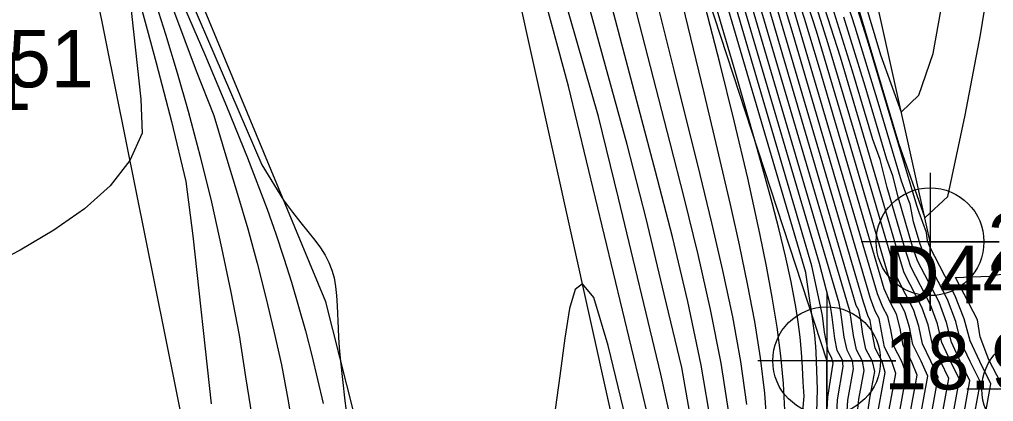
# Model space of a CAD drawing. Extents: x 2356077 to 2359823, y 225951 to 227822.
# Drawn here: x 2356590.47 to 2356632.82, y 226991.05 to 227007.67 of the extents above; entities that cross this region are included whole.
import ezdxf

# ---------------------------------------------------------------- set-up
doc = ezdxf.new("R2010")
doc.units = 0
for name, color, linetype in [('DTM Contours Major', 7, 'Continuous'), ('DTM Contours Minor', 7, 'Continuous'), ('Exist DTM Breakline', 7, 'Continuous'), ('Exist DTM Breakline Cogo Comment', 7, 'Continuous'), ('Exist DTM Breakline Cogo Elevation', 7, 'Continuous'), ('Exist DTM Breakline Cogo Number', 7, 'Continuous'), ('Exist DTM Breakline Cogo Point CELL', 7, 'Continuous'), ('Exist DTM Drainline', 7, 'Continuous'), ('Exist DTM Drainline Cogo Comment', 7, 'Continuous'), ('PH Exist DTM Breakline', 7, 'Continuous')]:
    doc.layers.add(name, color=color, linetype=linetype)

msp = doc.modelspace()

# ---------------------------------------------------------------- linework, layer by layer
at = {"layer": 'DTM Contours Major'}
for points in [[(2356629.27, 226988.349), (2356629.959, 226992.149), (2356629.673, 226992.804), (2356629.314, 226993.528), (2356629.17, 226994.28), (2356628.968, 226994.95), (2356628.667, 226995.53), (2356628.358, 226996.17), (2356626.282, 227003.244), (2356625.118, 227007.164), (2356624.401, 227009.408), (2356622.955, 227013.857), (2356622.255, 227015.991), (2356621.27, 227018.937), (2356620.919, 227020.011), (2356620.688, 227020.62), (2356619.323, 227024.568), (2356618.094, 227028.184), (2356617.524, 227029.906), (2356615.937, 227035.231), (2356611.325, 227049.397)], [(2356589.642, 227042.057), (2356591.051, 227032.107), (2356591.458, 227029.439), (2356591.872, 227026.773), (2356592.222, 227024.561), (2356592.577, 227022.393), (2356592.945, 227020.266), (2356593.334, 227018.181), (2356593.695, 227015.987), (2356593.982, 227013.751), (2356594.382, 227012.627), (2356594.894, 227011.389), (2356595.263, 227010.019), (2356596.027, 227007.227), (2356596.416, 227005.784), (2356597.076, 227003.228), (2356597.704, 227000.624), (2356598.006, 226998.264), (2356598.808, 226990.945)], [(2356621.331, 226990.471), (2356620.981, 226992.712), (2356620.52, 226995.046), (2356619.978, 226997.442), (2356619.383, 226999.871), (2356618.764, 227002.302), (2356617.178, 227008.439), (2356614.034, 227020.515), (2356612.957, 227024.688), (2356612.404, 227026.855), (2356611.695, 227029.668), (2356610.99, 227032.561), (2356610.315, 227035.506), (2356609.692, 227038.475), (2356609.148, 227041.44)], [(2356625.118, 226990.059), (2356625.172, 226991.585), (2356625.114, 226993.197), (2356625.091, 226993.445), (2356625.048, 226993.939), (2356624.654, 226996.663), (2356620.041, 227012.387), (2356619.989, 227012.675), (2356619.718, 227013.487), (2356619.538, 227014.09), (2356618.423, 227017.334), (2356617.637, 227019.664), (2356616.615, 227022.761), (2356615.572, 227026.025), (2356611.23, 227040.614)], [(2356627.285, 226990.072), (2356627.444, 226991.194), (2356627.654, 226992.353), (2356627.554, 226992.793), (2356627.275, 226993.331), (2356627.145, 226993.984), (2356627.071, 226994.51), (2356626.96, 226995.021), (2356626.852, 226995.234), (2356622.965, 227008.487), (2356622.55, 227009.883), (2356622.117, 227011.259), (2356620.677, 227015.549), (2356619.139, 227020.094), (2356618.433, 227022.216), (2356617.697, 227024.466), (2356616.908, 227026.908), (2356616.099, 227029.474), (2356613.589, 227037.908), (2356612.935, 227039.955)], [(2356631.87, 226989.769), (2356632.255, 226991.893), (2356631.801, 226992.797), (2356631.406, 226993.649), (2356631.176, 226994.538), (2356630.814, 226995.488), (2356629.8, 226997.442), (2356629.631, 226997.894), (2356629.346, 226998.867), (2356629.201, 226999.632), (2356629.006, 227000.115), (2356628.82, 227000.637), (2356627.802, 227004.056), (2356626.812, 227007.333), (2356624.819, 227013.515)], [(2356617.265, 226988.513), (2356616.064, 226993.494), (2356615.444, 226995.578), (2356614.944, 226996.164), (2356614.634, 226995.92), (2356614.391, 226995.1), (2356614.178, 226993.813), (2356613.96, 226992.172), (2356613.702, 226990.286)]]:
    msp.add_lwpolyline(points, dxfattribs=at)
at = {"layer": 'DTM Contours Minor'}
for points in [[(2356630.311, 226988.925), (2356630.88, 226992.059), (2356630.519, 226992.812), (2356630.153, 226993.591), (2356629.979, 226994.385), (2356629.711, 226995.156), (2356628.936, 226996.651), (2356628.636, 226997.649), (2356627.36, 227001.998), (2356626.161, 227006.025), (2356625.347, 227008.604), (2356623.694, 227013.727), (2356622.891, 227016.19), (2356622.125, 227018.492), (2356621.356, 227020.822), (2356621.124, 227021.398), (2356619.051, 227027.271), (2356618.551, 227028.699), (2356618.111, 227030.022), (2356617.319, 227032.68), (2356616.879, 227034.138), (2356610.734, 227053.011)], [(2356629.791, 226988.638), (2356630.42, 226992.105), (2356630.095, 226992.809), (2356629.733, 226993.562), (2356629.574, 226994.334), (2356629.34, 226995.053), (2356628.997, 226995.714), (2356628.645, 226996.404), (2356626.82, 227002.624), (2356625.636, 227006.605), (2356624.871, 227009.009), (2356623.323, 227013.793), (2356622.572, 227016.09), (2356621.508, 227019.291), (2356621.137, 227020.418), (2356620.906, 227021.007), (2356619.377, 227025.387), (2356618.324, 227028.44), (2356617.815, 227029.97), (2356616.407, 227034.687), (2356610.598, 227052.532)], [(2356632.386, 226990.036), (2356632.711, 226991.826), (2356632.232, 226992.787), (2356631.801, 226993.685), (2356631.539, 226994.644), (2356631.141, 226995.676), (2356630.047, 226997.786), (2356629.946, 226998.035), (2356629.913, 226998.396), (2356629.592, 226999.277), (2356629.488, 226999.576), (2356627.346, 227006.768), (2356626.29, 227010.101), (2356625.224, 227013.397), (2356624.19, 227016.563), (2356623.188, 227019.6), (2356622.537, 227021.76), (2356621.96, 227023.05), (2356619.458, 227029.792), (2356619.216, 227030.481), (2356619.071, 227030.97), (2356618.673, 227032.063), (2356618.64, 227032.327), (2356612.488, 227051.222)], [(2356628.749, 226988.06), (2356629.498, 226992.19), (2356629.251, 226992.799), (2356628.896, 226993.493), (2356628.765, 226994.224), (2356628.596, 226994.848), (2356628.338, 226995.344), (2356628.067, 226995.945), (2356625.248, 227005.545), (2356624.603, 227007.712), (2356623.935, 227009.798), (2356622.589, 227013.92), (2356621.938, 227015.894), (2356621.311, 227017.77), (2356621.026, 227018.613), (2356620.703, 227019.6), (2356620.469, 227020.238), (2356619.26, 227023.763), (2356618.478, 227026.084), (2356617.861, 227027.93), (2356617.236, 227029.83), (2356615.466, 227035.775), (2356611.129, 227049.1)], [(2356618.392, 226987.922), (2356617.47, 226991.783), (2356614.336, 227004.774), (2356613.131, 227009.221), (2356612.569, 227011.373), (2356612.022, 227013.546), (2356611.751, 227014.648), (2356611.483, 227015.766), (2356610.402, 227020.473), (2356609.361, 227025.273), (2356608.402, 227029.494), (2356606.482, 227037.446), (2356605.533, 227041.515)], [(2356623.747, 226990.674), (2356623.688, 226991.839), (2356623.575, 226993.042), (2356623.411, 226994.29), (2356623.202, 226995.588), (2356622.95, 226996.943), (2356622.662, 226998.36), (2356622.133, 227000.76), (2356621.544, 227003.259), (2356620.918, 227005.781), (2356620.281, 227008.247), (2356619.654, 227010.582), (2356619.064, 227012.707), (2356618.562, 227014.451), (2356618.065, 227016.115), (2356617.326, 227018.507), (2356615.164, 227025.366), (2356614.016, 227029.166), (2356610.39, 227041.347)], [(2356628.546, 226989.523), (2356629.037, 226992.23), (2356628.828, 226992.794), (2356628.486, 226993.453), (2356628.36, 226994.166), (2356628.222, 226994.75), (2356628.01, 226995.159), (2356627.774, 226995.733), (2356624.677, 227006.281), (2356624.09, 227008.253), (2356623.473, 227010.18), (2356622.225, 227013.981), (2356621.623, 227015.801), (2356620.488, 227019.185), (2356620.249, 227019.864), (2356619.095, 227023.253), (2356618.284, 227025.685), (2356617.625, 227027.676), (2356616.95, 227029.746), (2356614.995, 227036.315), (2356613.371, 227041.316)], [(2356622.979, 226989.938), (2356622.876, 226991.413), (2356622.693, 226992.944), (2356622.441, 226994.53), (2356622.131, 226996.172), (2356621.775, 226997.871), (2356621.383, 226999.625), (2356620.825, 227002.034), (2356620.242, 227004.484), (2356619.077, 227009.279), (2356618.037, 227013.552), (2356616.825, 227018.662), (2356616.623, 227019.492), (2356616.408, 227020.347), (2356616.172, 227021.248), (2356615.91, 227022.214), (2356615.612, 227023.262), (2356614.869, 227025.747), (2356613.994, 227028.571), (2356613.035, 227031.626), (2356612.041, 227034.81), (2356611.038, 227038.127), (2356610.146, 227041.14)], [(2356619.809, 226989.477), (2356619.263, 226992.535), (2356618.508, 226995.721), (2356617.714, 226999.013), (2356616.886, 227002.231), (2356615.121, 227008.667), (2356614.252, 227011.874), (2356613.384, 227015.126), (2356612.621, 227018.033), (2356611.852, 227021.022), (2356611.088, 227024.053), (2356610.345, 227027.084), (2356609.634, 227030.074), (2356608.968, 227032.984), (2356608.547, 227034.91), (2356608.155, 227036.788), (2356607.797, 227038.626), (2356607.475, 227040.435)], [(2356590.628, 227040.262), (2356590.765, 227037.615), (2356592.359, 227026.365), (2356592.727, 227023.696), (2356593.143, 227020.456), (2356593.501, 227018.716), (2356594.32, 227015.248), (2356594.556, 227013.567), (2356595.261, 227011.932), (2356595.791, 227010.279), (2356596.305, 227008.643), (2356596.82, 227007.029), (2356597.321, 227005.352), (2356597.804, 227003.681), (2356598.33, 227001.705), (2356598.815, 226999.717), (2356599.258, 226997.742), (2356599.659, 226995.807), (2356600.019, 226993.939), (2356600.291, 226992.119), (2356600.644, 226989.968)], [(2356622.1, 226990.921), (2356621.835, 226992.793), (2356621.48, 226994.741), (2356621.054, 226996.753), (2356620.576, 226998.818), (2356620.065, 227000.926), (2356618.941, 227005.464), (2356617.812, 227009.996), (2356617.264, 227012.215), (2356616.738, 227014.376), (2356616.035, 227017.334), (2356615.371, 227020.205), (2356614.728, 227023.055), (2356613.92, 227026.67), (2356613.505, 227028.481), (2356613.076, 227030.282), (2356612.63, 227032.063), (2356612.16, 227033.817), (2356611.693, 227035.44), (2356611.211, 227037.041), (2356610.239, 227040.215)], [(2356625.548, 226989.87), (2356625.611, 226991.242), (2356625.845, 226992.714), (2356625.786, 226992.924), (2356625.635, 226993.261), (2356625.555, 226993.629), (2356625.468, 226994.067), (2356625.379, 226994.793), (2356624.924, 226996.954), (2356620.656, 227011.504), (2356620.6, 227011.828), (2356620.291, 227012.741), (2356620.056, 227013.461), (2356618.786, 227017.134), (2356618.037, 227019.35), (2356617.802, 227020.057), (2356616.894, 227022.836), (2356615.922, 227025.896), (2356611.723, 227040.002)], [(2356626.849, 226989.986), (2356626.966, 226991.146), (2356627.195, 226992.405), (2356627.125, 226992.8), (2356626.866, 226993.299), (2356626.738, 226993.921), (2356626.653, 226994.514), (2356626.572, 226995.013), (2356626.512, 226995.182), (2356622.39, 227009.233), (2356622.033, 227010.435), (2356621.676, 227011.593), (2356618.937, 227019.682), (2356618.274, 227021.679), (2356617.5, 227024.055), (2356616.665, 227026.651), (2356615.813, 227029.39), (2356613.122, 227038.431), (2356612.521, 227040.328)], [(2356593.788, 227039.798), (2356593.117, 227037.359), (2356592.574, 227034.953), (2356592.208, 227032.596), (2356592.259, 227030.558), (2356593.384, 227022.624), (2356593.641, 227020.702), (2356593.95, 227018.296), (2356594.153, 227016.999), (2356594.532, 227015.693), (2356595.334, 227013.105), (2356596.027, 227011.188), (2356596.721, 227009.286), (2356598.145, 227005.437), (2356598.926, 227003.493), (2356599.479, 227001.592), (2356599.954, 227000.07), (2356600.393, 226998.56), (2356600.799, 226997.062), (2356601.177, 226995.578), (2356601.531, 226994.106), (2356601.866, 226992.647), (2356602.148, 226991.078), (2356602.905, 226986.477)], [(2356627.726, 226990.167), (2356628.114, 226992.309), (2356627.98, 226992.79), (2356627.68, 226993.369), (2356627.55, 226994.046), (2356627.463, 226994.575), (2356627.35, 226994.792), (2356627.17, 226995.365), (2356623.537, 227007.747), (2356623.064, 227009.336), (2356622.564, 227010.911), (2356620.992, 227015.627), (2356619.017, 227021.472), (2356618.591, 227022.752), (2356617.893, 227024.875), (2356617.149, 227027.165), (2356616.383, 227029.564), (2356614.056, 227037.381), (2356613.351, 227039.577)], [(2356625.981, 226989.866), (2356626.044, 226991.131), (2356626.287, 226992.568), (2356626.25, 226992.85), (2356626.03, 226993.274), (2356625.92, 226993.787), (2356625.866, 226994.252), (2356625.802, 226994.725), (2356625.729, 226995.206), (2356625.252, 226997.049), (2356620.995, 227011.56), (2356620.77, 227012.314), (2356620.442, 227013.288), (2356619.042, 227017.365), (2356618.218, 227019.813), (2356617.958, 227020.6), (2356617.1, 227023.235), (2356616.166, 227026.148), (2356615.23, 227029.264), (2356612.19, 227039.475)], [(2356628.219, 226990.305), (2356628.575, 226992.269), (2356628.405, 226992.791), (2356628.084, 226993.41), (2356627.956, 226994.107), (2356627.845, 226994.657), (2356627.681, 226994.974), (2356627.475, 226995.537), (2356624.107, 227007.014), (2356623.577, 227008.794), (2356623.016, 227010.551), (2356621.863, 227014.041), (2356620.767, 227017.32), (2356619.108, 227022.211), (2356618.089, 227025.282), (2356617.388, 227027.421), (2356616.666, 227029.656), (2356614.525, 227036.85), (2356613.768, 227039.195)], [(2356619.091, 226988.889), (2356618.352, 226992.245), (2356616.509, 226999.891), (2356615.642, 227003.449), (2356613.463, 227011.077), (2356612.707, 227013.764), (2356612.327, 227015.131), (2356611.405, 227018.519), (2356610.481, 227022.029), (2356609.581, 227025.601), (2356608.727, 227029.178), (2356607.946, 227032.703), (2356607.26, 227036.116), (2356606.989, 227037.605), (2356606.741, 227039.069)], [(2356620.559, 226989.995), (2356620.11, 226992.636), (2356619.529, 226995.394), (2356618.856, 226998.216), (2356618.13, 227001.049), (2356615.917, 227009.405), (2356614.96, 227013.059), (2356613.85, 227017.357), (2356613.215, 227019.846), (2356612.581, 227022.362), (2356611.951, 227024.891), (2356611.33, 227027.421), (2356610.722, 227029.938), (2356610.169, 227032.27), (2356609.641, 227034.572), (2356609.148, 227036.833), (2356608.699, 227039.047)], [(2356626.414, 226989.914), (2356626.491, 226991.108), (2356626.738, 226992.473), (2356626.692, 226992.817), (2356626.453, 226993.278), (2356626.33, 226993.856), (2356626.26, 226994.394), (2356626.177, 226994.944), (2356626.115, 226995.322), (2356621.515, 227010.994), (2356621.241, 227011.912), (2356619.11, 227018.16), (2356618.329, 227020.492), (2356617.301, 227023.643), (2356616.418, 227026.396), (2356615.524, 227029.318), (2356612.656, 227038.953)], [(2356590.202, 227035.812), (2356590.913, 227031.14), (2356591.288, 227028.719), (2356591.686, 227026.232), (2356592.103, 227023.755), (2356592.492, 227021.234), (2356593.475, 227013.573), (2356593.622, 227013.045), (2356594.801, 227010.312), (2356595.262, 227008.609), (2356595.745, 227004.198), (2356595.804, 227002.729), (2356595.263, 227001.537), (2356594.411, 227000.438), (2356593.292, 226999.429), (2356591.968, 226998.499), (2356590.499, 226997.637), (2356588.948, 226996.831)], [(2356623.005, 227021.395), (2356628.693, 227002.292), (2356629.83, 226999.043), (2356630.831, 226999.972), (2356631.591, 227003.509), (2356632.257, 227006.999), (2356632.669, 227009.609)], [(2356623.267, 227021.698), (2356627.902, 227006.131), (2356628.812, 227003.643), (2356629.568, 227004.371), (2356630.204, 227006.189), (2356630.666, 227008.78)], [(2356595.915, 227013.156), (2356601.009, 227001.351), (2356601.95, 226999.815), (2356602.342, 226999.288), (2356602.7, 226998.828), (2356603.308, 226998.062), (2356603.554, 226997.731), (2356603.758, 226997.417), (2356603.927, 226997.093), (2356604.055, 226996.766), (2356604.149, 226996.424), (2356604.215, 226996.057), (2356604.258, 226995.657), (2356604.286, 226995.212), (2356604.324, 226994.224), (2356604.342, 226993.834), (2356604.369, 226993.407), (2356604.406, 226992.94), (2356604.616, 226991.086), (2356604.915, 226988.842)], [(2356596.675, 227010.441), (2356598.524, 227006.146), (2356599.473, 227003.903), (2356600.39, 227001.646), (2356601.238, 226999.411), (2356601.613, 226998.345), (2356601.965, 226997.288), (2356602.296, 226996.235), (2356602.607, 226995.181), (2356602.902, 226994.12), (2356603.182, 226993.048), (2356603.674, 226990.965)], [(2356624.494, 226990.14), (2356624.583, 226991.286), (2356624.545, 226991.898), (2356624.522, 226992.551), (2356624.477, 226993.202), (2356624.411, 226993.854), (2356624.326, 226994.511), (2356624.222, 226995.175), (2356624.02, 226996.26), (2356623.778, 226997.374), (2356623.501, 226998.518), (2356623.196, 226999.695), (2356622.865, 227000.906), (2356622.516, 227002.154), (2356622.039, 227003.835), (2356621.541, 227005.567), (2356621.026, 227007.339), (2356620.497, 227009.137)], [(2356630.831, 226989.211), (2356631.339, 226992.009), (2356630.944, 226992.812), (2356630.573, 226993.616), (2356630.383, 226994.433), (2356630.082, 226995.26), (2356629.23, 226996.904), (2356628.971, 226997.719), (2356628.195, 227000.363), (2356627.9, 227001.572), (2356627.578, 227002.446), (2356626.691, 227005.425), (2356625.823, 227008.197)], [(2356631.351, 226989.493), (2356631.797, 226991.954), (2356631.371, 226992.808), (2356630.992, 226993.634), (2356630.783, 226994.481), (2356630.452, 226995.366), (2356629.52, 226997.163), (2356629.304, 226997.797), (2356628.689, 226999.892), (2356628.445, 227000.868), (2356628.189, 227001.577), (2356627.237, 227004.773), (2356626.311, 227007.775)], [(2356633.135, 226991.864), (2356632.615, 226992.866), (2356632.247, 226993.862), (2356632.124, 226994.6), (2356631.168, 226996.444), (2356632.631, 226996.502), (2356633.853, 226996.699)]]:
    msp.add_lwpolyline(points, dxfattribs=at)
at = {"layer": 'Exist DTM Breakline'}
for p, q in [((2356608.68, 227044.456), (2356625.567, 226992.825)), ((2356630.061, 226997.999), (2356624.32, 227023.94))]:
    msp.add_line(p, q, dxfattribs=at)
at = {"layer": 'Exist DTM Breakline Cogo Point CELL'}
for points in [[(2356630.061, 227000.999), (2356630.061, 226994.999), (2356630.061, 226997.999), (2356633.061, 226997.999), (2356627.061, 226997.999)], [(2356625.567, 226995.825), (2356625.567, 226989.825), (2356625.567, 226992.825), (2356628.567, 226992.825), (2356622.567, 226992.825)], [(2356634.655, 226994.589), (2356634.655, 226988.589), (2356634.655, 226991.589), (2356637.655, 226991.589), (2356631.655, 226991.589)]]:
    msp.add_lwpolyline(points, dxfattribs=at)
for centre in [(2356630.061, 226997.999), (2356625.567, 226992.825), (2356634.655, 226991.589)]:
    msp.add_circle(centre, 2.344, dxfattribs=at)
at = {"layer": 'Exist DTM Drainline'}
msp.add_lwpolyline([(2356611.124, 227064.552), (2356604.524, 227061.802), (2356604.825, 227041.806), (2356618.493, 226980.155)], dxfattribs=at)
at = {"layer": 'PH Exist DTM Breakline'}
for points in [[(2356612.018, 226955.496), (2356609.235, 226973.835), (2356603.789, 226995.38), (2356596.018, 227014.113)], [(2356592.929, 227013.119), (2356597.662, 226989.631), (2356604.261, 226965.187), (2356610.155, 226942.179), (2356615.045, 226919.444), (2356623.632, 226894.144)]]:
    msp.add_lwpolyline(points, dxfattribs=at)

# ---------------------------------------------------------------- texts
at = {"layer": 'Exist DTM Breakline Cogo Comment'}
msp.add_text('EL*40051', height=2.5, dxfattribs=at).set_placement((2356579.005, 227004.716))
at = {"layer": 'Exist DTM Breakline Cogo Elevation'}
for s, p in [('22.35', (2356632.561, 226996.749)), ('18.98', (2356628.067, 226991.575))]:
    msp.add_text(s, height=2.5, dxfattribs=at).set_placement(p)
at = {"layer": 'Exist DTM Breakline Cogo Number'}
msp.add_text('D449', height=2.5, dxfattribs=at).set_placement((2356628.067, 226995.325))
at = {"layer": 'Exist DTM Drainline Cogo Comment'}
msp.add_text('EL*40031', height=2.5, dxfattribs=at).set_placement((2356576.305, 227003.735))

doc.saveas('drawing.dxf')
